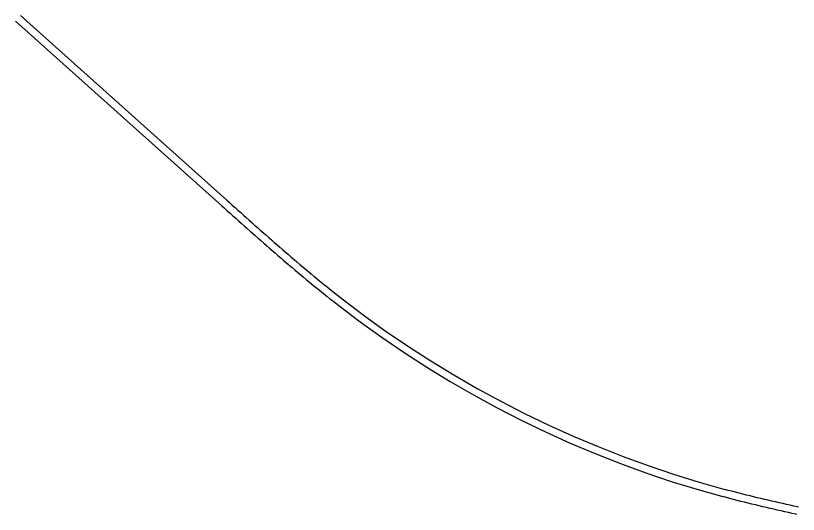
# Model space of a CAD drawing. Extents: x -776734 to -748832, y -1118122 to -976986.
# Drawn here: x -776734.5 to -776525.6, y -977119.3 to -976986.2 of the extents above; entities that cross this region are included whole.
import ezdxf

# ---------------------------------------------------------------- set-up
doc = ezdxf.new("R2010")
doc.units = 0
doc.layers.add('OSA 1m + staničení spodku', color=7, linetype='Continuous')

msp = doc.modelspace()

# ---------------------------------------------------------------- linework, layer by layer
at = {"layer": 'OSA 1m + staničení spodku'}
for p, q in [((-776733.1555, -976986.1891), (-776678.1715, -977035.4113)), ((-776734.4895, -976987.6793), (-776679.5054, -977036.9014)), ((-776679.5054, -977036.9014), (-776678.7603, -977037.5684)), ((-776678.1715, -977035.4113), (-776677.4264, -977036.0783)), ((-776677.4265, -977036.0782), (-776676.6814, -977036.7451)), ((-776676.6814, -977036.7451), (-776675.9363, -977037.4117)), ((-776678.7603, -977037.5685), (-776678.0151, -977038.2354)), ((-776678.0151, -977038.2354), (-776677.2697, -977038.9024)), ((-776677.2697, -977038.9024), (-776676.5241, -977039.5692)), ((-776675.9363, -977037.4117), (-776675.1911, -977038.0781)), ((-776675.1911, -977038.0781), (-776674.4457, -977038.7442)), ((-776674.4457, -977038.7442), (-776673.7002, -977039.4099)), ((-776676.5241, -977039.5692), (-776675.7781, -977040.2358)), ((-776675.7781, -977040.2358), (-776675.0319, -977040.9021)), ((-776675.0319, -977040.9021), (-776674.2852, -977041.5681)), ((-776673.7002, -977039.4099), (-776672.9543, -977040.0752)), ((-776672.9543, -977040.0752), (-776672.2082, -977040.74)), ((-776672.2082, -977040.74), (-776671.4616, -977041.4043)), ((-776674.2852, -977041.5681), (-776673.5381, -977042.2338)), ((-776673.5381, -977042.2338), (-776672.7905, -977042.899)), ((-776672.7905, -977042.899), (-776672.0423, -977043.5637)), ((-776671.4616, -977041.4043), (-776670.7146, -977042.0679)), ((-776670.7146, -977042.0679), (-776669.9671, -977042.7309)), ((-776669.9671, -977042.7309), (-776669.2191, -977043.3931)), ((-776672.0423, -977043.5637), (-776671.2935, -977044.2278)), ((-776671.2935, -977044.2278), (-776670.544, -977044.8913)), ((-776670.544, -977044.8913), (-776669.7938, -977045.554)), ((-776669.2191, -977043.3931), (-776668.4704, -977044.0544)), ((-776668.4704, -977044.0544), (-776667.7211, -977044.7149)), ((-776667.7211, -977044.7149), (-776666.9711, -977045.3745)), ((-776669.7938, -977045.554), (-776669.0427, -977046.216)), ((-776669.0427, -977046.216), (-776668.2909, -977046.8772)), ((-776668.2909, -977046.8772), (-776667.5381, -977047.5375)), ((-776666.9711, -977045.3745), (-776666.2203, -977046.0331)), ((-776666.2203, -977046.0331), (-776665.4687, -977046.6906)), ((-776665.4687, -977046.6906), (-776664.7162, -977047.3469)), ((-776664.7162, -977047.3469), (-776663.9628, -977048.0021)), ((-776667.5381, -977047.5375), (-776666.7844, -977048.1968)), ((-776666.7844, -977048.1968), (-776666.0297, -977048.8551)), ((-776666.0297, -977048.8551), (-776665.274, -977049.5123)), ((-776663.9628, -977048.0021), (-776663.2084, -977048.656)), ((-776663.2084, -977048.656), (-776662.4529, -977049.3086)), ((-776662.4529, -977049.3086), (-776661.6964, -977049.9598)), ((-776665.274, -977049.5123), (-776664.5171, -977050.1684)), ((-776664.5171, -977050.1684), (-776663.759, -977050.8233)), ((-776663.759, -977050.8233), (-776662.9998, -977051.4768)), ((-776662.9998, -977051.4768), (-776662.2392, -977052.129)), ((-776661.6964, -977049.9598), (-776660.9388, -977050.6096)), ((-776660.9388, -977050.6096), (-776660.1799, -977051.2578)), ((-776660.1799, -977051.2578), (-776659.4198, -977051.9044)), ((-776662.2392, -977052.129), (-776661.4774, -977052.7798)), ((-776661.4774, -977052.7798), (-776660.7142, -977053.4291)), ((-776660.7142, -977053.4291), (-776659.9495, -977054.0769)), ((-776659.4198, -977051.9044), (-776658.6584, -977052.5494)), ((-776658.6584, -977052.5494), (-776657.8957, -977053.1927)), ((-776657.8957, -977053.1927), (-776657.1316, -977053.8341)), ((-776659.9495, -977054.0769), (-776659.1833, -977054.723)), ((-776659.1833, -977054.723), (-776658.4157, -977055.3674)), ((-776658.4157, -977055.3674), (-776657.6464, -977056.0101)), ((-776657.1316, -977053.8341), (-776656.366, -977054.4737)), ((-776656.366, -977054.4737), (-776655.5989, -977055.1114)), ((-776655.5989, -977055.1114), (-776654.8303, -977055.7471)), ((-776657.6464, -977056.0101), (-776656.8755, -977056.651)), ((-776656.8755, -977056.651), (-776656.103, -977057.29)), ((-776656.103, -977057.29), (-776655.3287, -977057.927)), ((-776654.8303, -977055.7471), (-776654.0601, -977056.3808)), ((-776654.0601, -977056.3808), (-776653.2883, -977057.0123)), ((-776653.2883, -977057.0123), (-776652.5148, -977057.6416)), ((-776652.5148, -977057.6416), (-776651.7395, -977058.2687)), ((-776655.3287, -977057.927), (-776654.5526, -977058.562)), ((-776654.5526, -977058.562), (-776653.7747, -977059.1948)), ((-776653.7747, -977059.1948), (-776652.995, -977059.8255)), ((-776652.995, -977059.8255), (-776652.2133, -977060.454)), ((-776651.7395, -977058.2687), (-776650.9625, -977058.8934)), ((-776650.9625, -977058.8934), (-776650.1836, -977059.5157)), ((-776650.1836, -977059.5157), (-776649.4029, -977060.1355)), ((-776652.2133, -977060.454), (-776651.4296, -977061.0801)), ((-776651.4296, -977061.0801), (-776650.644, -977061.7039)), ((-776650.644, -977061.7039), (-776649.8563, -977062.3252)), ((-776649.4029, -977060.1355), (-776648.6203, -977060.7528)), ((-776648.6203, -977060.7528), (-776647.8357, -977061.3674)), ((-776647.8357, -977061.3674), (-776647.0478, -977061.9805)), ((-776649.8563, -977062.3252), (-776649.0665, -977062.9439)), ((-776649.0665, -977062.9439), (-776648.2759, -977063.559))]:
    msp.add_line(p, q, dxfattribs=at)
for points in [[(-776648.2745, -977063.56), (-776642.5622, -977067.8771), (-776636.7328, -977072.0611), (-776630.791, -977076.1074), (-776624.7417, -977080.0116), (-776618.5901, -977083.7694), (-776612.3415, -977087.377), (-776606.0015, -977090.8306), (-776599.5757, -977094.1269), (-776593.0701, -977097.2627), (-776586.4907, -977100.2352), (-776579.8438, -977103.0418), (-776573.1355, -977105.6805), (-776566.3722, -977108.1492), (-776559.5605, -977110.4465), (-776552.7067, -977112.5711), (-776545.8175, -977114.522)], [(-776647.0491, -977061.9794), (-776641.376, -977066.2668), (-776635.5867, -977070.4221), (-776629.6858, -977074.4406), (-776623.6781, -977078.3179), (-776617.5688, -977082.0499), (-776611.3631, -977085.6327), (-776605.0666, -977089.0626), (-776598.685, -977092.3362), (-776592.2241, -977095.4504), (-776585.69, -977098.4025), (-776579.0887, -977101.1898), (-776572.4265, -977103.8104), (-776565.7097, -977106.2622), (-776558.9448, -977108.5436), (-776552.1382, -977110.6536), (-776545.2963, -977112.5911)], [(-776525.6392, -977117.2957), (-776525.8985, -977117.2399), (-776526.8741, -977117.0282), (-776527.8493, -977116.8148), (-776528.824, -977116.5997), (-776529.7981, -977116.3828), (-776530.7718, -977116.1639), (-776531.7449, -977115.943), (-776532.7175, -977115.72), (-776533.6894, -977115.4949), (-776534.6607, -977115.2674), (-776535.6314, -977115.0376), (-776536.6014, -977114.8054), (-776537.5707, -977114.5706), (-776538.5393, -977114.3332), (-776539.5071, -977114.0932), (-776540.4741, -977113.8503), (-776541.4403, -977113.6045), (-776542.4056, -977113.3558), (-776543.3701, -977113.1041), (-776544.3336, -977112.8492), (-776545.2979, -977112.5907)], [(-776526.0602, -977119.2509), (-776526.321, -977119.1947), (-776527.2999, -977118.9823), (-776528.2785, -977118.7682), (-776529.2568, -977118.5523), (-776530.2348, -977118.3345), (-776531.2125, -977118.1147), (-776532.1897, -977117.8929), (-776533.1666, -977117.6689), (-776534.1431, -977117.4427), (-776535.1191, -977117.2142), (-776536.0946, -977116.9833), (-776537.0696, -977116.7498), (-776538.0441, -977116.5138), (-776539.0181, -977116.2751), (-776539.9914, -977116.0336), (-776540.9642, -977115.7893), (-776541.9363, -977115.5421), (-776542.9077, -977115.2918), (-776543.8784, -977115.0384), (-776544.8483, -977114.7819), (-776545.8158, -977114.5225)]]:
    msp.add_lwpolyline(points, dxfattribs=at)

doc.saveas('drawing.dxf')
